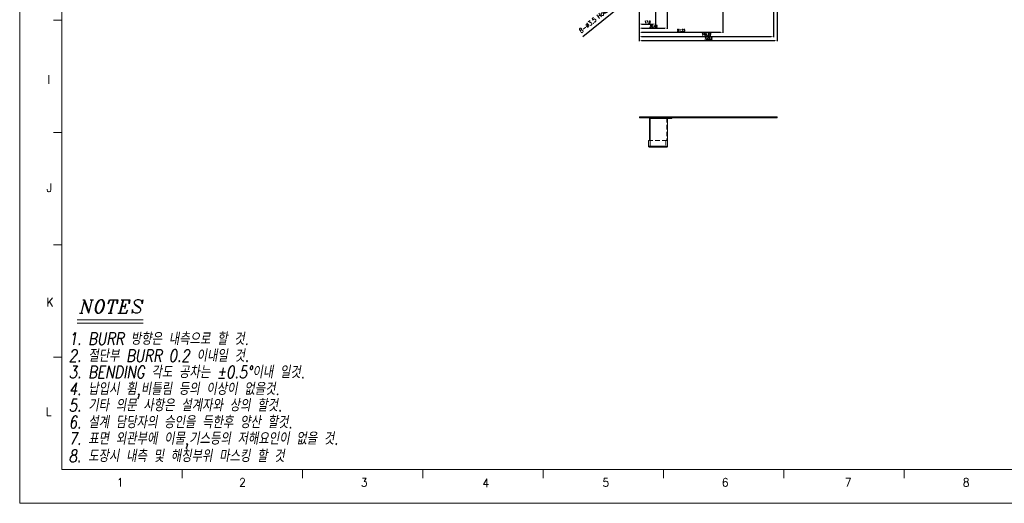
# Model space of a CAD drawing. Header units: millimetres. Extents: x 4497 to 11741, y 5958 to 12619.
# Tile 411 of 424: x 9530 to 10607, y 8771 to 9300. Entities that reach past the tile are written whole.
import ezdxf
from ezdxf.enums import TextEntityAlignment as Align

# ---------------------------------------------------------------- set-up
doc = ezdxf.new("R2010")
doc.units = ezdxf.units.MM
doc.header["$LTSCALE"] = 0.8
doc.header["$PDMODE"] = 3
doc.header["$PDSIZE"] = 0.3125
doc.linetypes.add('HIDDEN', pattern=[9.525, 6.35, -3.175])
doc.layers.get('0').update_dxf_attribs({"linetype": 'CONTINUOUS', "lineweight": 0})
doc.layers.get('Defpoints').update_dxf_attribs({"linetype": 'CONTINUOUS', "lineweight": 0})
doc.layers.add('2', color=3, linetype='CONTINUOUS', lineweight=0)
doc.layers.add('3', color=5, linetype='HIDDEN', lineweight=0)
doc.styles.add('A', font='ITALIC', dxfattribs={"height": 3})
doc.styles.add('linetech', font='romans.shx', dxfattribs={"width": 0.8, "oblique": 10, "bigfont": 'whgtxt.shx'})
doc.styles.get("Standard").update_dxf_attribs({"font": 'romans.shx', "width": 0.8, "oblique": 5, "bigfont": 'whgtxt.shx'})
doc.dimstyles.get("Standard").update_dxf_attribs({"dimtxt": 2.5, "dimasz": 2.5, "dimexe": 0.8, "dimexo": 0.8, "dimgap": 0.8, "dimtad": 1, "dimdsep": 46, "dimtxsty": 'Standard', "dimcen": 0, "dimclrd": 3, "dimclre": 3, "dimclrt": 3, "dimazin": 0, "dimtp": 0.001, "dimtm": 0.001, "dimtfac": 1, "dimtmove": 0, "dimatfit": 3, "dimfxl": 0, "dimtolj": 1, "dimarcsym": 0})

# ---------------------------------------------------------------- blocks, each defined once
blk = doc.blocks.new('*D21')
at = {"layer": '2', "color": 3, "lineweight": -2}
for p, q in [((10213, 9335.5), (10210.3, 9333.3)), ((10216.9, 9338.6), (10220.8, 9341.8)), ((10146, 9281.2), (10206.4, 9330.1))]:
    blk.add_line(p, q, dxfattribs=at)
at = {"layer": '2', "color": 3}
for points in [[(10216.4, 9339.3), (10217.4, 9338), (10213, 9335.5)], [(10205.9, 9330.8), (10206.9, 9329.5), (10210.3, 9333.3)]]:
    blk.add_solid(points, dxfattribs=at)
at = {"layer": 'Defpoints', "color": 0}
for p in [(10213, 9335.5), (10210.3, 9333.3)]:
    blk.add_point(p, dxfattribs=at)
at = {"layer": '2', "color": 3, "insert": (10163.7, 9302.5), "char_height": 5, "attachment_point": 5, "rotation": 39.0224}
blk.add_mtext('\\A1;8-∅3.5 Hole C/S', dxfattribs=at)
blk = doc.blocks.new('*D461')
at = {"layer": '2', "color": 3, "lineweight": -2}
for p, q in [((10207.8, 9329.6), (10207.8, 9294)), ((10225.6, 9331.8), (10225.6, 9294)), ((10210.3, 9294.8), (10223.1, 9294.8))]:
    blk.add_line(p, q, dxfattribs=at)
at = {"layer": '2', "color": 3}
for points in [[(10210.3, 9295.3), (10210.3, 9294.4), (10207.8, 9294.8)], [(10223.1, 9295.3), (10223.1, 9294.4), (10225.6, 9294.8)]]:
    blk.add_solid(points, dxfattribs=at)
at = {"layer": 'Defpoints', "color": 0}
for p in [(10207.8, 9330.4), (10225.6, 9332.6), (10225.6, 9294.8)]:
    blk.add_point(p, dxfattribs=at)
at = {"layer": '2', "color": 3, "insert": (10216.7, 9296.9), "char_height": 2.5, "attachment_point": 5}
blk.add_mtext('\\A1;17.8', dxfattribs=at)
blk = doc.blocks.new('*D462')
at = {"layer": '2', "color": 3, "lineweight": -2}
for p, q in [((10238.3, 9359), (10238.3, 9289.5)), ((10207.8, 9329.6), (10207.8, 9289.5)), ((10210.3, 9290.3), (10235.8, 9290.3))]:
    blk.add_line(p, q, dxfattribs=at)
at = {"layer": '2', "color": 3}
for points in [[(10210.3, 9290.8), (10210.3, 9289.9), (10207.8, 9290.3)], [(10235.8, 9290.8), (10235.8, 9289.9), (10238.3, 9290.3)]]:
    blk.add_solid(points, dxfattribs=at)
at = {"layer": 'Defpoints', "color": 0}
for p in [(10238.3, 9359.8), (10207.8, 9330.4), (10238.3, 9290.3)]:
    blk.add_point(p, dxfattribs=at)
at = {"layer": '2', "color": 3, "insert": (10223.1, 9292.4), "char_height": 2.5, "attachment_point": 5}
blk.add_mtext('\\A1;30.48', dxfattribs=at)
blk = doc.blocks.new('*D463')
at = {"layer": '2', "color": 3, "lineweight": -2}
for p, q in [((10299.1, 9360.1), (10299.1, 9285)), ((10207.8, 9329.6), (10207.8, 9285)), ((10210.3, 9285.8), (10296.6, 9285.8))]:
    blk.add_line(p, q, dxfattribs=at)
at = {"layer": '2', "color": 3}
for points in [[(10210.3, 9286.3), (10210.3, 9285.4), (10207.8, 9285.8)], [(10296.6, 9286.3), (10296.6, 9285.4), (10299.1, 9285.8)]]:
    blk.add_solid(points, dxfattribs=at)
at = {"layer": 'Defpoints', "color": 0}
for p in [(10299.1, 9360.9), (10207.8, 9330.4), (10299.1, 9285.8)]:
    blk.add_point(p, dxfattribs=at)
at = {"layer": '2', "color": 3, "insert": (10253.4, 9287.9), "char_height": 2.5, "attachment_point": 5}
blk.add_mtext('\\A1;91.23', dxfattribs=at)
blk = doc.blocks.new('*D464')
at = {"layer": '2', "color": 3, "lineweight": -2}
for p, q in [((10354.5, 9347.8), (10354.5, 9280.5)), ((10207.8, 9329.6), (10207.8, 9280.5)), ((10210.3, 9281.3), (10352, 9281.3))]:
    blk.add_line(p, q, dxfattribs=at)
at = {"layer": '2', "color": 3}
for points in [[(10210.3, 9281.8), (10210.3, 9280.9), (10207.8, 9281.3)], [(10352, 9281.8), (10352, 9280.9), (10354.5, 9281.3)]]:
    blk.add_solid(points, dxfattribs=at)
at = {"layer": 'Defpoints', "color": 0}
for p in [(10354.5, 9348.6), (10207.8, 9330.4), (10354.5, 9281.3)]:
    blk.add_point(p, dxfattribs=at)
at = {"layer": '2', "color": 3, "insert": (10281.1, 9283.4), "char_height": 2.5, "attachment_point": 5}
blk.add_mtext('\\A1;146.62', dxfattribs=at)
blk = doc.blocks.new('*D465')
at = {"layer": '2', "color": 3, "lineweight": -2}
for p, q in [((10207.8, 9329.6), (10207.8, 9276)), ((10358.6, 9329.6), (10358.6, 9276)), ((10210.3, 9276.8), (10356.1, 9276.8))]:
    blk.add_line(p, q, dxfattribs=at)
at = {"layer": '2', "color": 3}
for points in [[(10210.3, 9277.3), (10210.3, 9276.4), (10207.8, 9276.8)], [(10356.1, 9277.3), (10356.1, 9276.4), (10358.6, 9276.8)]]:
    blk.add_solid(points, dxfattribs=at)
at = {"layer": 'Defpoints', "color": 0}
for p in [(10207.8, 9330.4), (10358.6, 9330.4), (10358.6, 9276.8)]:
    blk.add_point(p, dxfattribs=at)
at = {"layer": '2', "color": 3, "insert": (10283.2, 9278.9), "char_height": 2.5, "attachment_point": 5}
blk.add_mtext('\\A1;150.8', dxfattribs=at)

msp = doc.modelspace()

# ---------------------------------------------------------------- linework, layer by layer
for p, q in [((9530.295, 10318.607), (9530.295, 8770.898)), ((9576.303, 8807.705), (9576.303, 10281.801)), ((9567.102, 9299.07), (9576.303, 9299.07)), ((9567.102, 9176.229), (9576.303, 9176.229)), ((9567.102, 9053.387), (9576.303, 9053.387)), ((9567.102, 8930.546), (9576.303, 8930.546)), ((9576.303, 8807.705), (11681.629, 8807.705)), ((9707.886, 8798.503), (9707.886, 8807.705)), ((9839.469, 8798.503), (9839.469, 8807.705)), ((9971.052, 8798.503), (9971.052, 8807.705)), ((10102.635, 8798.503), (10102.635, 8807.705)), ((10234.218, 8798.503), (10234.218, 8807.705)), ((10365.8, 8798.503), (10365.8, 8807.705)), ((10497.383, 8798.503), (10497.383, 8807.705)), ((9530.295, 8770.898), (11718.436, 8770.898))]:
    msp.add_line(p, q)
at = {"linetype": 'Continuous'}
for p, q in [((10207.834, 9193.346), (10207.834, 9192.346)), ((10207.834, 9193.346), (10358.634, 9193.346)), ((10207.834, 9192.346), (10358.634, 9192.346)), ((10208.834, 9193.346), (10208.834, 9192.346)), ((10218.84, 9192.346), (10218.84, 9167.346)), ((10219.746, 9191.346), (10219.746, 9161.346)), ((10243.418, 9191.346), (10219.746, 9191.346)), ((10222.465, 9191.346), (10222.465, 9192.346)), ((10227.781, 9191.346), (10227.781, 9192.346)), ((10238.764, 9191.346), (10238.764, 9161.346)), ((10243.418, 9191.346), (10243.418, 9192.346)), ((10357.634, 9193.346), (10357.634, 9192.346)), ((10358.634, 9193.346), (10358.634, 9192.346)), ((10217.934, 9161.346), (10217.934, 9167.346)), ((10218.84, 9167.346), (10217.934, 9167.346)), ((10237.858, 9160.346), (10218.84, 9160.346)), ((10238.764, 9161.346), (10219.746, 9161.346))]:
    msp.add_line(p, q, dxfattribs=at)
for points, knots in [([(10218.84, 9160.346), (10218.605, 9160.346), (10218.106, 9160.583), (10217.934, 9161.094), (10217.934, 9161.346)], [0, 0, 0, 0, 0.48258905, 1, 1, 1, 1]), ([(10219.746, 9161.346), (10219.746, 9161.094), (10219.575, 9160.583), (10219.075, 9160.346), (10218.84, 9160.346)], [0, 0, 0, 0, 0.51741095, 1, 1, 1, 1]), ([(10237.858, 9160.346), (10238.093, 9160.346), (10238.593, 9160.583), (10238.764, 9161.094), (10238.764, 9161.346)], [0, 0, 0, 0, 0.48258905, 1, 1, 1, 1])]:
    msp.add_open_spline(points, degree=3, knots=knots, dxfattribs=at)
at = {"layer": '2'}
for p, q in [((9593.257, 8971.525), (9665.336, 8971.525)), ((9593.257, 8967.925), (9665.336, 8967.925))]:
    msp.add_line(p, q, dxfattribs=at)
at = {"layer": '3'}
for p, q in [((10209.884, 9192.346), (10208.884, 9193.346)), ((10213.384, 9192.346), (10214.384, 9193.346)), ((10223.885, 9192.346), (10222.885, 9193.346)), ((10223.885, 9191.346), (10223.885, 9192.346)), ((10227.385, 9191.346), (10223.885, 9191.346)), ((10227.385, 9192.346), (10228.385, 9193.346)), ((10227.385, 9191.346), (10227.385, 9192.346)), ((10236.564, 9192.346), (10235.564, 9193.346)), ((10236.564, 9191.346), (10236.564, 9192.346)), ((10240.064, 9191.346), (10236.564, 9191.346)), ((10237.764, 9192.346), (10237.764, 9193.346)), ((10237.858, 9192.346), (10237.858, 9167.346)), ((10238.764, 9192.346), (10238.764, 9193.346)), ((10240.064, 9192.346), (10241.064, 9193.346)), ((10240.064, 9191.346), (10240.064, 9192.346)), ((10241.483, 9191.346), (10241.483, 9192.346)), ((10254.089, 9193.346), (10254.089, 9192.346)), ((10257.389, 9192.346), (10257.389, 9193.346)), ((10287.764, 9192.346), (10287.764, 9193.346)), ((10288.764, 9192.346), (10288.764, 9193.346)), ((10297.314, 9192.346), (10296.314, 9193.346)), ((10300.814, 9192.346), (10301.814, 9193.346)), ((10309.364, 9192.346), (10309.364, 9193.346)), ((10310.364, 9192.346), (10310.364, 9193.346)), ((10345.389, 9192.346), (10345.389, 9193.346)), ((10348.189, 9193.346), (10348.189, 9192.346)), ((10352.704, 9192.346), (10351.704, 9193.346)), ((10356.204, 9192.346), (10357.204, 9193.346)), ((10237.858, 9167.346), (10218.84, 9167.346)), ((10236.952, 9167.346), (10236.952, 9161.346)), ((10219.746, 9161.346), (10217.934, 9161.346))]:
    msp.add_line(p, q, dxfattribs=at)
msp.add_open_spline([(10236.952, 9161.346), (10236.952, 9161.094), (10237.123, 9160.583), (10237.623, 9160.346), (10237.858, 9160.346)], degree=3, knots=[0, 0, 0, 0, 0.51741095, 1, 1, 1, 1], dxfattribs=at)

# ---------------------------------------------------------------- texts
at = {"width": 0.933333}
for s, p in [('I', (9562.031, 9234.121)), ('J', (9562.703, 9115.785)), ('K', (9563.376, 8990.725)), ('L', (9562.031, 8871.044)), ('1', (9640.025, 8793.722)), ('2', (9773.825, 8793.722)), ('3', (9906.953, 8793.722)), ('4', (10040.081, 8793.05)), ('5', (10171.192, 8793.722)), ('6', (10301.631, 8793.722)), ('7', (10436.104, 8793.722)), ('8', (10565.198, 8793.722))]:
    msp.add_text(s, height=9.202, dxfattribs=at).set_placement(p, align=Align.MIDDLE_CENTER)
at = {"layer": '2', "style": 'A'}
msp.add_text('NOTES', height=14.4, dxfattribs=at).set_placement((9595.687, 8978.737))
at = {"layer": '2', "color": 3, "lineweight": 0, "style": 'linetech', "oblique": 10, "width": 0.8}
for s, p in [('1. BURR 방향은 내측으로 할 것.', (9583.909, 8944.049)), ('2. 절단부 BURR 0.2 이내일 것.', (9583.909, 8925.533)), ('3. BENDING 각도 공차는 %%p0.5%%D이내 일것.', (9583.909, 8907.635)), ('4. 납입시 휨,비틀림 등의 이상이 없을것.', (9583.909, 8889.306)), ('5. 기타 의문 사항은 설계자와 상의 할것.', (9583.909, 8871.408)), ('6. 설계 담당자의 승인을 득한후 양산 할것.', (9583.909, 8852.892)), ('7. 표면 외관부에 이물,기스등의 저해요인이 없을 것.', (9583.909, 8834.994)), ('8. 도장시 내측 및 해칭부위 마스킹 할 것', (9583.744, 8815.949))]:
    msp.add_text(s, height=13.44, dxfattribs=at).set_placement(p)

# ---------------------------------------------------------------- dimensions: what is measured, and where the dimension line sits
at = {"layer": '2'}
for base, p2, picture, middle in [((10299.064, 9285.847), (10299.064, 9360.882), '*D463', (10253.449, 9287.897)), ((10238.314, 9290.347), (10238.314, 9359.834), '*D462', (10223.074, 9292.397)), ((10354.454, 9281.347), (10354.454, 9348.632), '*D464', (10281.144, 9283.397)), ((10225.635, 9294.847), (10225.635, 9332.645), '*D461', (10216.735, 9296.897)), ((10358.634, 9276.847), (10358.634, 9330.382), '*D465', (10283.234, 9278.897))]:
    dim = msp.add_linear_dim(base=base, p1=(10207.834, 9330.382), p2=p2, dimstyle='Standard', override={"dimazin": 2}, dxfattribs=at)
    dim.commit()
    dim.dimension.update_dxf_attribs({"geometry": picture, "text_midpoint": middle})
dim = msp.add_diameter_dim_2p(p1=(10212.994, 9335.484), p2=(10210.275, 9333.28), text='8-<> Hole C/S', dimstyle='Standard', override={"dimscale": 2, "dimazin": 2}, dxfattribs=at)
dim.commit()
dim.dimension.update_dxf_attribs({"geometry": '*D21', "text_midpoint": (10167.085, 9298.278), "dimtype": 163})

doc.saveas('drawing.dxf')
